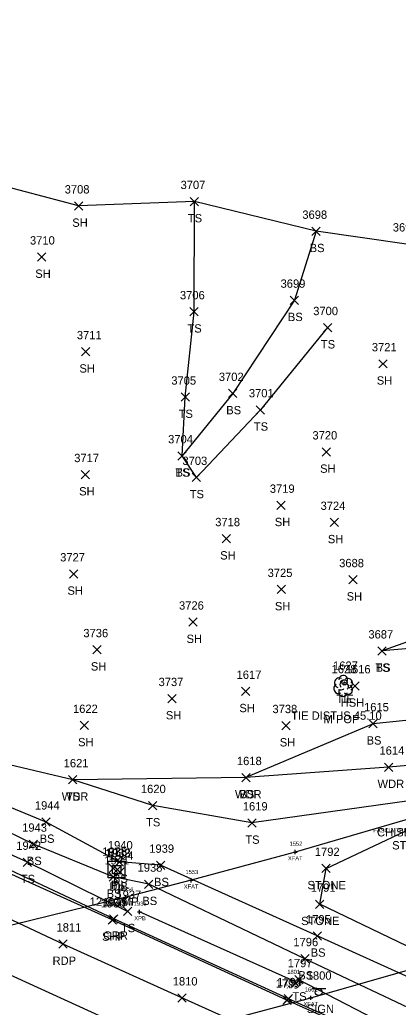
# Model space of a CAD drawing. Extents: x 1599569 to 1610055, y 642560 to 647860.
# Drawn here: x 1601651.7 to 1601742.5, y 647289.9 to 647527 of the extents above; entities that cross this region are included whole.
import ezdxf

# ---------------------------------------------------------------- set-up
doc = ezdxf.new("R2010")
doc.units = 0
for name, color, linetype in [('B_A', 7, 'Continuous'), ('B_C', 7, 'Continuous'), ('B_I', 7, 'Continuous'), ('B_TIC', 7, 'Continuous'), ('BF', 7, 'Continuous'), ('BSUBM', 7, 'Continuous'), ('C_A', 7, 'Continuous'), ('C_C', 7, 'Continuous'), ('C_I', 7, 'Continuous'), ('CBP', 7, 'Continuous'), ('D_A', 7, 'Continuous'), ('D_C', 7, 'Continuous'), ('D_I', 7, 'Continuous'), ('D_TIC', 7, 'Continuous'), ('DS', 7, 'Continuous'), ('L_A', 7, 'Continuous'), ('L_C', 7, 'Continuous'), ('L_I', 7, 'Continuous'), ('L_TIC', 7, 'Continuous'), ('LASF', 7, 'Continuous'), ('LAWA', 7, 'Continuous'), ('LELB', 7, 'Continuous'), ('LSOGP', 7, 'Continuous'), ('LTD', 7, 'Continuous'), ('P_A', 7, 'Continuous'), ('P_I', 7, 'Continuous'), ('P_TIC', 7, 'Continuous'), ('PET', 7, 'Continuous'), ('PRC', 7, 'Continuous'), ('PSP', 7, 'Continuous'), ('R_A', 7, 'Continuous'), ('R_I', 7, 'Continuous'), ('R_TIC', 7, 'Continuous'), ('RGR', 7, 'Continuous'), ('S_A', 7, 'Continuous'), ('S_I', 7, 'Continuous'), ('SSGN', 7, 'Continuous')]:
    doc.layers.add(name, color=color, linetype=linetype)

msp = doc.modelspace()

# ---------------------------------------------------------------- linework, layer by layer
at = {"layer": 'B_TIC'}
for p, q in [((1601717.79, 647327.14), (1601717.87, 647327.14)), ((1601692.8, 647320.35), (1601692.88, 647320.35)), ((1601677.18, 647316.27), (1601677.25, 647316.27)), ((1601680.44, 647312.75), (1601680.51, 647312.75)), ((1601717, 647296.36), (1601717.08, 647296.36)), ((1601721.51, 647292.14), (1601721.59, 647292.14))]:
    msp.add_line(p, q, dxfattribs=at)
for points in [[(1601717.29, 647327.14), (1601718.29, 647327.14)], [(1601717.79, 647326.64), (1601717.79, 647327.64)], [(1601692.3, 647320.35), (1601693.3, 647320.35)], [(1601692.8, 647319.85), (1601692.8, 647320.85)], [(1601677.17, 647315.77), (1601677.17, 647316.77)], [(1601676.67, 647316.27), (1601677.67, 647316.27)], [(1601679.94, 647312.75), (1601680.94, 647312.75)], [(1601680.44, 647312.25), (1601680.44, 647313.25)], [(1601716.5, 647296.36), (1601717.5, 647296.36)], [(1601717, 647295.86), (1601717, 647296.86)], [(1601721.01, 647292.14), (1601722.01, 647292.14)], [(1601721.51, 647291.64), (1601721.51, 647292.64)]]:
    msp.add_lwpolyline(points, dxfattribs=at)
at = {"layer": 'BF'}
for points in [[(1601746.01, 647335.35), (1601717.79, 647327.14), (1601692.8, 647320.35), (1601677.17, 647316.27), (1601645.45, 647308.52), (1601618.43, 647302.79), (1601602.8, 647299.49), (1601568.35, 647293.07), (1601543.36, 647288.97), (1601510.51, 647284.26), (1601475.95, 647280.39), (1601455.15, 647278.22), (1601422.22, 647275.79), (1601394.01, 647274.26), (1601380.77, 647273.7), (1601345.12, 647272.82), (1601321.94, 647272.73), (1601290.34, 647273.17)], [(1601649.72, 647274.11), (1601669.89, 647278.8), (1601679.25, 647281.04), (1601700.8, 647286.58), (1601721.51, 647292.14), (1601745.83, 647299.07), (1601773.93, 647307.75), (1601791.77, 647313.46), (1601791.43, 647314.29)]]:
    msp.add_lwpolyline(points, dxfattribs=at)
at = {"layer": 'BSUBM'}
msp.add_lwpolyline([(1601717, 647296.36), (1601680.44, 647312.75)], dxfattribs=at)
at = {"layer": 'CBP'}
for radius in [0.625, 0.0833]:
    msp.add_circle((1601729.61, 647367.91), radius, dxfattribs=at)
at = {"layer": 'D_TIC'}
for points in [[(1601673.18, 647322.24), (1601675.18, 647324.24)], [(1601675.18, 647322.24), (1601673.18, 647324.24)], [(1601674.08, 647321.89), (1601676.08, 647323.89)], [(1601676.08, 647321.89), (1601674.08, 647323.89)], [(1601674.72, 647321.31), (1601676.72, 647323.31)], [(1601676.72, 647321.31), (1601674.72, 647323.31)]]:
    msp.add_lwpolyline(points, dxfattribs=at)
at = {"layer": 'DS'}
for p, q in [((1601672.92, 647324.92), (1601676.92, 647324.92)), ((1601672.92, 647320.92), (1601672.92, 647324.92)), ((1601673.92, 647321.92), (1601673.92, 647323.92)), ((1601673.92, 647323.92), (1601675.92, 647323.92)), ((1601675.92, 647323.92), (1601675.92, 647321.92)), ((1601676.92, 647324.92), (1601676.92, 647320.92)), ((1601675.92, 647321.92), (1601673.92, 647321.92)), ((1601674.92, 647322.92), (1601674.92, 647322.92)), ((1601674.92, 647322.92), (1601674.92, 647322.92)), ((1601676.92, 647320.92), (1601672.92, 647320.92))]:
    msp.add_line(p, q, dxfattribs=at)
at = {"layer": 'L_TIC'}
for points in [[(1601664.81, 647481.31), (1601666.81, 647483.31)], [(1601666.81, 647481.31), (1601664.81, 647483.31)], [(1601692.62, 647482.38), (1601694.62, 647484.38)], [(1601694.62, 647482.38), (1601692.62, 647484.38)], [(1601721.81, 647475.23), (1601723.81, 647477.23)], [(1601723.81, 647475.23), (1601721.81, 647477.23)], [(1601655.92, 647469.05), (1601657.92, 647471.05)], [(1601657.92, 647469.05), (1601655.92, 647471.05)], [(1601716.59, 647458.67), (1601718.59, 647460.67)], [(1601718.59, 647458.67), (1601716.59, 647460.67)], [(1601692.52, 647455.9), (1601694.52, 647457.9)], [(1601694.52, 647455.9), (1601692.52, 647457.9)], [(1601724.54, 647452.09), (1601726.54, 647454.09)], [(1601726.54, 647452.09), (1601724.54, 647454.09)], [(1601666.52, 647446.3), (1601668.52, 647448.3)], [(1601668.52, 647446.3), (1601666.52, 647448.3)], [(1601737.87, 647443.4), (1601739.87, 647445.4)], [(1601739.87, 647443.4), (1601737.87, 647445.4)], [(1601701.8, 647436.28), (1601703.8, 647438.28)], [(1601703.8, 647436.28), (1601701.8, 647438.28)], [(1601690.4, 647435.4), (1601692.4, 647437.4)], [(1601692.4, 647435.4), (1601690.4, 647437.4)], [(1601708.45, 647432.35), (1601710.45, 647434.35)], [(1601710.45, 647432.35), (1601708.45, 647434.35)], [(1601724.28, 647422.23), (1601726.28, 647424.23)], [(1601726.28, 647422.23), (1601724.28, 647424.23)], [(1601689.63, 647421.3), (1601691.63, 647423.3)], [(1601691.63, 647421.3), (1601689.63, 647423.3)], [(1601689.63, 647421.3), (1601691.63, 647423.3)], [(1601691.63, 647421.3), (1601689.63, 647423.3)], [(1601666.45, 647416.79), (1601668.45, 647418.79)], [(1601668.45, 647416.79), (1601666.45, 647418.79)], [(1601693.07, 647416.11), (1601695.07, 647418.11)], [(1601695.07, 647416.11), (1601693.07, 647418.11)], [(1601713.4, 647409.42), (1601715.4, 647411.42)], [(1601715.4, 647409.42), (1601713.4, 647411.42)], [(1601726.14, 647405.31), (1601728.14, 647407.31)], [(1601728.14, 647405.31), (1601726.14, 647407.31)], [(1601700.3, 647401.4), (1601702.3, 647403.4)], [(1601702.3, 647401.4), (1601700.3, 647403.4)], [(1601663.64, 647392.94), (1601665.64, 647394.94)], [(1601665.64, 647392.94), (1601663.64, 647394.94)], [(1601730.64, 647391.55), (1601732.64, 647393.55)], [(1601732.64, 647391.55), (1601730.64, 647393.55)], [(1601713.43, 647389.2), (1601715.43, 647391.2)], [(1601715.43, 647389.2), (1601713.43, 647391.2)], [(1601692.23, 647381.36), (1601694.23, 647383.36)], [(1601694.23, 647381.36), (1601692.23, 647383.36)], [(1601669.26, 647374.73), (1601671.26, 647376.73)], [(1601671.26, 647374.73), (1601669.26, 647376.73)], [(1601737.65, 647374.43), (1601739.65, 647376.43)], [(1601739.65, 647374.43), (1601737.65, 647376.43)], [(1601737.65, 647374.43), (1601739.65, 647376.43)], [(1601739.65, 647374.43), (1601737.65, 647376.43)], [(1601704.9, 647364.73), (1601706.9, 647366.73)], [(1601706.9, 647364.73), (1601704.9, 647366.73)], [(1601731.16, 647366.05), (1601733.16, 647368.05)], [(1601733.16, 647366.05), (1601731.16, 647368.05)], [(1601687.26, 647363), (1601689.26, 647365)], [(1601689.26, 647363), (1601687.26, 647365)], [(1601666.2, 647356.55), (1601668.2, 647358.55)], [(1601668.2, 647356.55), (1601666.2, 647358.55)], [(1601714.59, 647356.5), (1601716.59, 647358.5)], [(1601716.59, 647356.5), (1601714.59, 647358.5)], [(1601735.48, 647356.95), (1601737.48, 647358.95)], [(1601737.48, 647356.95), (1601735.48, 647358.95)], [(1601739.19, 647346.52), (1601741.19, 647348.52)], [(1601741.19, 647346.52), (1601739.19, 647348.52)], [(1601663.4, 647343.49), (1601665.4, 647345.49)], [(1601665.4, 647343.49), (1601663.4, 647345.49)], [(1601663.4, 647343.49), (1601665.4, 647345.49)], [(1601665.4, 647343.49), (1601663.4, 647345.49)], [(1601704.98, 647344.02), (1601706.98, 647346.02)], [(1601706.98, 647344.02), (1601704.98, 647346.02)], [(1601704.98, 647344.02), (1601706.98, 647346.02)], [(1601706.98, 647344.02), (1601704.98, 647346.02)], [(1601682.59, 647337.3), (1601684.59, 647339.3)], [(1601684.59, 647337.3), (1601682.59, 647339.3)], [(1601657.01, 647333.35), (1601659.01, 647335.35)], [(1601659.01, 647333.35), (1601657.01, 647335.35)], [(1601706.41, 647333.12), (1601708.41, 647335.12)], [(1601708.41, 647333.12), (1601706.41, 647335.12)], [(1601653.95, 647328.02), (1601655.95, 647330.02)], [(1601655.95, 647328.02), (1601653.95, 647330.02)], [(1601652.54, 647323.67), (1601654.54, 647325.67)], [(1601654.54, 647323.67), (1601652.54, 647325.67)], [(1601674.62, 647323.78), (1601676.62, 647325.78)], [(1601676.62, 647323.78), (1601674.62, 647325.78)], [(1601684.47, 647322.96), (1601686.47, 647324.96)], [(1601686.47, 647322.96), (1601684.47, 647324.96)], [(1601724.19, 647322.2), (1601726.19, 647324.2)], [(1601726.19, 647322.2), (1601724.19, 647324.2)], [(1601673.11, 647320.15), (1601675.11, 647322.15)], [(1601675.11, 647320.15), (1601673.11, 647322.15)], [(1601681.66, 647318.41), (1601683.66, 647320.41)], [(1601683.66, 647318.41), (1601681.66, 647320.41)], [(1601722.67, 647313.6), (1601724.67, 647315.6)], [(1601724.67, 647313.6), (1601722.67, 647315.6)], [(1601676.57, 647311.89), (1601678.57, 647313.89)], [(1601678.57, 647311.89), (1601676.57, 647313.89)], [(1601722.07, 647306), (1601724.07, 647308)], [(1601724.07, 647306), (1601722.07, 647308)], [(1601719.1, 647300.53), (1601721.1, 647302.53)], [(1601721.1, 647300.53), (1601719.1, 647302.53)], [(1601717.68, 647295.47), (1601719.68, 647297.47)], [(1601719.68, 647295.47), (1601717.68, 647297.47)]]:
    msp.add_lwpolyline(points, dxfattribs=at)
at = {"layer": 'LASF'}
msp.add_lwpolyline([(1601783.85, 647311.18), (1601768.48, 647306.28), (1601750.82, 647301.6), (1601723.67, 647314.6), (1601725.19, 647323.2), (1601745.52, 647332.76)], dxfattribs=at)
at = {"layer": 'LAWA'}
msp.add_lwpolyline([(1601848.49, 647386.96), (1601821.55, 647376.37), (1601804, 647372.6), (1601777.94, 647362.34), (1601760.01, 647349.17), (1601740.19, 647347.52), (1601705.98, 647345.02), (1601664.4, 647344.49), (1601627.88, 647353.13)], dxfattribs=at)
at = {"layer": 'LELB'}
for points in [[(1602281.75, 647527.04), (1602249.8, 647516.84), (1602215.67, 647505.92), (1602184.38, 647497.32), (1602140.31, 647484.48), (1602111.03, 647472.46), (1602103.56, 647472.02), (1602066.93, 647456.96), (1602030.71, 647444.95), (1601997.32, 647432.85), (1601974.14, 647429.14), (1601941.15, 647416.78), (1601908.35, 647402.2), (1601898.71, 647398.5), (1601889.19, 647398.4), (1601875.8, 647390.82), (1601849.76, 647382.4), (1601821.01, 647371.25), (1601793.34, 647364.77), (1601777.94, 647362.34), (1601752.2, 647359.53), (1601736.48, 647357.95), (1601705.98, 647345.02)], [(1601725.54, 647453.09), (1601709.45, 647433.35), (1601694.07, 647417.11), (1601690.63, 647422.3), (1601691.4, 647436.4), (1601693.52, 647456.9), (1601693.62, 647483.38)], [(1601722.81, 647476.23), (1601717.59, 647459.67), (1601702.8, 647437.28), (1601690.63, 647422.3)], [(1601850.43, 647302.21), (1601817.07, 647284.74), (1601803.58, 647280.33), (1601784.13, 647281.69), (1601758.75, 647290.86), (1601723.07, 647307), (1601685.47, 647323.96), (1601675.62, 647324.78), (1601658.01, 647334.35), (1601634.9, 647343.88), (1601612.64, 647349.36), (1601572.76, 647365.6), (1601544.62, 647379.24), (1601520.15, 647401.41)], [(1601803.11, 647261.21), (1601778.68, 647271.51), (1601755.32, 647284.83), (1601720.1, 647301.53), (1601682.66, 647319.41), (1601674.11, 647321.15), (1601654.95, 647329.02), (1601631.94, 647340.27), (1601610.73, 647346.29), (1601571.98, 647363.61), (1601543.15, 647377.5), (1601514.76, 647392.23)], [(1601820.02, 647391.54), (1601807.95, 647385.31), (1601782.48, 647384.85), (1601775.31, 647378.56), (1601738.65, 647375.43)], [(1601820.02, 647391.54), (1601794.71, 647391.12), (1601771.75, 647387.2), (1601738.65, 647375.43)], [(1601677.57, 647312.89), (1601653.54, 647324.67), (1601629.05, 647335.74), (1601609.04, 647344.07), (1601570.72, 647360.58), (1601541.29, 647374.16), (1601512.39, 647387.81)], [(1601761.83, 647343.82), (1601745.16, 647339.43), (1601707.41, 647334.12), (1601683.59, 647338.3), (1601664.4, 647344.49)], [(1602123.64, 647113.01), (1602089.26, 647126.92), (1602047.74, 647146.19), (1602004.2, 647166.45), (1601956.69, 647187.25), (1601908.21, 647210.05), (1601851.73, 647234.01), (1601822.38, 647247.53), (1601777.77, 647267.73), (1601752.99, 647278.68), (1601718.68, 647296.47)]]:
    msp.add_lwpolyline(points, dxfattribs=at)
at = {"layer": 'LSOGP'}
msp.add_lwpolyline([(1601934.95, 647500.1), (1601911.8, 647497.32), (1601898.91, 647492.02), (1601865.26, 647483.32), (1601858.65, 647475.92), (1601828.41, 647468.62), (1601785.78, 647463.09), (1601744.52, 647473.18), (1601722.81, 647476.23), (1601693.62, 647483.38), (1601665.8, 647482.32), (1601640.24, 647489.09)], dxfattribs=at)
at = {"layer": 'LTD'}
msp.add_line((1601729.27, 647367.09), (1601729.27, 647367.09), dxfattribs=at)
msp.add_line((1601729.27, 647367.09), (1601729.27, 647367.09), dxfattribs=at)
msp.add_arc((1601729.32, 647368.52), 1.05, 335.5272, 180.9563, dxfattribs=at)
for centre, major_axis, ratio, start_param, end_param in [((1601728.48, 647367.76), (1.21, -0.51), 0.895232, 1.570796, 4.712389), ((1601730.31, 647367.67), (-1.14, -0.48), 0.949671, 1.570796, 4.712389), ((1601728.19, 647366.38), (0.58, -1.04), 0.959034, 3.141593, 6.283185), ((1601729.06, 647367.55), (-0.208, -0.792), 0.645439, 3.141593, 6.283185), ((1601729.77, 647366.92), (-0.5, 0.667), 0.989748, 3.141593, 6.283185), ((1601730.27, 647366.26), (-1.09, 0.79), 0.841452, 1.570796, 4.712389), ((1601729.27, 647365.59), (0.26, 1.06), 0.942809, 1.570796, 4.712389), ((1601728.81, 647366.34), (-0.625, -0.083), 0.423636, 0, 3.141593)]:
    msp.add_ellipse(centre, major_axis=major_axis, ratio=ratio, start_param=start_param, end_param=end_param, dxfattribs=at)
at = {"layer": 'P_TIC'}
for points in [[(1601672.9, 647309.83), (1601674.9, 647311.83)], [(1601674.9, 647309.83), (1601672.9, 647311.83)], [(1601661.07, 647304.04), (1601663.07, 647306.04)], [(1601663.07, 647304.04), (1601661.07, 647306.04)], [(1601689.61, 647291.09), (1601691.61, 647293.09)], [(1601691.61, 647291.09), (1601689.61, 647293.09)], [(1601714.81, 647290.56), (1601716.81, 647292.56)], [(1601716.81, 647290.56), (1601714.81, 647292.56)]]:
    msp.add_lwpolyline(points, dxfattribs=at)
at = {"layer": 'PET'}
msp.add_lwpolyline([(1602047.79, 647130.94), (1602008.9, 647148.2), (1601944.5, 647177.36), (1601896.5, 647199.08), (1601839.98, 647224.8), (1601799.6, 647242.94), (1601761.01, 647260.23), (1601722.86, 647277.56), (1601690.61, 647292.09), (1601662.07, 647305.04), (1601633.77, 647318.29), (1601601.82, 647332.75), (1601566.11, 647348.71), (1601533.57, 647363.83), (1601469.6, 647392.2)], dxfattribs=at)
at = {"layer": 'PRC'}
msp.add_lwpolyline([(1602004.91, 647136.4), (1601979.09, 647147.72), (1601938.18, 647166.06), (1601894.66, 647185.48), (1601851.67, 647205.52), (1601807.6, 647224.86), (1601766.29, 647241.91), (1601725.38, 647262.23), (1601683.79, 647281.85), (1601638.16, 647302.69), (1601616.13, 647312.82), (1601597.54, 647321.11), (1601562.74, 647336.75), (1601520.64, 647355.15), (1601479.31, 647373.89)], dxfattribs=at)
at = {"layer": 'PSP'}
msp.add_lwpolyline([(1602119.04, 647109.91), (1602086.42, 647124.41), (1602045.38, 647142.93), (1602000.82, 647163.15), (1601951.88, 647184.91), (1601900.46, 647208.01), (1601848.64, 647231.74), (1601816.21, 647246.31), (1601775.91, 647264.22), (1601751.81, 647275.4), (1601715.81, 647291.56), (1601673.9, 647310.83), (1601638.2, 647326.96), (1601607.44, 647341.11), (1601569.57, 647358.04), (1601539.77, 647371.54), (1601489.48, 647394.4)], dxfattribs=at)
at = {"layer": 'R_TIC'}
for points in [[(1601673.23, 647310.09), (1601675.23, 647312.09)], [(1601675.23, 647310.09), (1601673.23, 647312.09)], [(1601715.14, 647290.92), (1601717.14, 647292.92)], [(1601717.14, 647290.92), (1601715.14, 647292.92)]]:
    msp.add_lwpolyline(points, dxfattribs=at)
at = {"layer": 'RGR'}
msp.add_lwpolyline([(1602119.22, 647110.24), (1602086.6, 647124.69), (1602045.91, 647143.17), (1602000.94, 647163.41), (1601952.66, 647185.37), (1601901.1, 647208.39), (1601848.7, 647232.28), (1601817.54, 647246.54), (1601776.21, 647264.77), (1601751.92, 647275.79), (1601716.14, 647291.92), (1601674.23, 647311.09), (1601638.71, 647327.76)], dxfattribs=at)
at = {"layer": 'SSGN'}
for p, q in [((1601721.79, 647294.34), (1601725.12, 647294.34)), ((1601723.44, 647293.5), (1601723.44, 647293.5))]:
    msp.add_line(p, q, dxfattribs=at)
msp.add_circle((1601723.44, 647293.5), 0.833, dxfattribs=at)

# ---------------------------------------------------------------- texts
at = {"layer": 'B_A'}
for s, p in [('XFAT', (1601716.04, 647325.14)), ('XFAT', (1601691.05, 647318.35)), ('XFAT', (1601675.43, 647314.27)), ('XPB', (1601679.17, 647310.75)), ('XPB', (1601715.73, 647294.36)), ('XFAT', (1601719.77, 647290.14))]:
    msp.add_text(s, height=1, dxfattribs=at).set_placement(p)
at = {"layer": 'B_C'}
msp.add_text('FASCIA THICKNESS 1.8 FT', height=1, dxfattribs=at).set_placement((1601736.54, 647331.85))
at = {"layer": 'B_I'}
for s, p in [('1552', (1601716.44, 647328.64)), ('1553', (1601691.45, 647321.85)), ('1554', (1601675.83, 647317.77)), ('1936', (1601679.06, 647314.25)), ('1801', (1601715.89, 647297.86)), ('1602', (1601720.1, 647293.64))]:
    msp.add_text(s, height=1, dxfattribs=at).set_placement(p)
at = {"layer": 'C_A'}
msp.add_text('TIE', height=2, dxfattribs=at).set_placement((1601727.68, 647362.91))
at = {"layer": 'C_C'}
for s, p in [('TIE DIST IS 45.10', (1601716.84, 647358.91)), ('CHISELED SQUARE ON BRIDGE', (1601737.43, 647330.89))]:
    msp.add_text(s, height=2, dxfattribs=at).set_placement(p)
at = {"layer": 'C_I'}
msp.add_text('1627', height=2, dxfattribs=at).set_placement((1601726.87, 647370.91))
at = {"layer": 'D_A'}
for s, p in [('DIB', (1601673.18, 647317.89)), ('P', (1601673.56, 647318.24)), ('DI', (1601673.98, 647317.92)), ('P', (1601675.1, 647317.31))]:
    msp.add_text(s, height=2, dxfattribs=at).set_placement(p)
at = {"layer": 'D_C'}
msp.add_text('12 CGMP', height=2, dxfattribs=at).set_placement((1601668.47, 647314.24))
at = {"layer": 'D_I'}
for s, p in [('1935', (1601671.49, 647326.24)), ('1932', (1601672.23, 647325.92)), ('1933', (1601672.39, 647325.89)), ('1934', (1601673.03, 647325.31))]:
    msp.add_text(s, height=2, dxfattribs=at).set_placement(p)
at = {"layer": 'L_A'}
for s, p in [('TS', (1601692.03, 647478.38)), ('SH', (1601664.29, 647477.31)), ('BS', (1601721.25, 647471.23)), ('SH', (1601655.41, 647465.05)), ('BS', (1601716.03, 647454.67)), ('TS', (1601691.93, 647451.9)), ('TS', (1601723.95, 647448.09)), ('SH', (1601666.01, 647442.3)), ('SH', (1601737.36, 647439.4)), ('TS', (1601689.81, 647431.4)), ('BS', (1601701.24, 647432.28)), ('TS', (1601707.86, 647428.35)), ('TS', (1601689.04, 647417.3)), ('BS', (1601689.07, 647417.3)), ('SH', (1601723.76, 647418.23)), ('SH', (1601665.94, 647412.79)), ('TS', (1601692.48, 647412.11)), ('SH', (1601712.89, 647405.42)), ('SH', (1601725.63, 647401.31)), ('SH', (1601699.78, 647397.4)), ('SH', (1601663.13, 647388.94)), ('SH', (1601730.13, 647387.55)), ('SH', (1601712.92, 647385.2)), ('SH', (1601691.72, 647377.36)), ('SH', (1601668.75, 647370.73)), ('TS', (1601737.06, 647370.43)), ('BS', (1601737.1, 647370.43)), ('H', (1601728.7, 647362.09)), ('SH', (1601730.64, 647362.05)), ('SH', (1601704.39, 647360.73)), ('SH', (1601686.75, 647359)), ('SH', (1601665.69, 647352.55)), ('BS', (1601734.92, 647352.95)), ('SH', (1601714.08, 647352.5)), ('WDR', (1601737.55, 647342.52)), ('WDR', (1601661.76, 647339.49)), ('TS', (1601662.81, 647339.49)), ('WDR', (1601703.34, 647340.02)), ('BS', (1601704.42, 647340.02)), ('TS', (1601682, 647333.3)), ('BS', (1601656.45, 647329.35)), ('TS', (1601705.81, 647329.12)), ('STONE', (1601741.06, 647327.76)), ('BS', (1601653.39, 647324.02)), ('TS', (1601651.95, 647319.67)), ('BS', (1601674.06, 647319.78)), ('BS', (1601683.91, 647318.96)), ('STONE', (1601720.74, 647318.2)), ('BS', (1601672.55, 647316.15)), ('BS', (1601681.1, 647314.41)), ('TS', (1601675.98, 647307.89)), ('STONE', (1601719.21, 647309.6)), ('BS', (1601721.51, 647302)), ('BS', (1601718.54, 647296.53)), ('TS', (1601717.09, 647291.47))]:
    msp.add_text(s, height=2, dxfattribs=at).set_placement(p)
at = {"layer": 'L_C'}
msp.add_text('M POP', height=2, dxfattribs=at).set_placement((1601724.59, 647358.09))
at = {"layer": 'L_I'}
for s, p in [('3707', (1601690.28, 647486.38)), ('3708', (1601662.47, 647485.31)), ('3698', (1601719.5, 647479.23)), ('3697', (1601741.21, 647476.18)), ('3710', (1601654.14, 647473.05)), ('3699', (1601714.28, 647462.67)), ('3706', (1601690.13, 647459.9)), ('3700', (1601722.11, 647456.09)), ('3711', (1601665.39, 647450.3)), ('3721', (1601736.18, 647447.4)), ('3705', (1601688.06, 647439.4)), ('3702', (1601699.46, 647440.28)), ('3701', (1601706.67, 647436.35)), ('3720', (1601721.93, 647426.23)), ('3704', (1601687.29, 647425.3)), ('3704', (1601687.29, 647425.3)), ('3717', (1601664.76, 647420.79)), ('3703', (1601690.73, 647420.11)), ('3719', (1601711.7, 647413.42)), ('3724', (1601723.88, 647409.31)), ('3718', (1601698.6, 647405.4)), ('3727', (1601661.38, 647396.94)), ('3688', (1601728.34, 647395.55)), ('3725', (1601711.17, 647393.2)), ('3726', (1601689.91, 647385.36)), ('3736', (1601666.95, 647378.73)), ('3687', (1601735.35, 647378.43)), ('3687', (1601735.35, 647378.43)), ('1628', (1601726.53, 647370.09)), ('1616', (1601729.93, 647370.05)), ('3737', (1601685, 647367)), ('1617', (1601703.73, 647368.73)), ('1622', (1601664.46, 647360.55)), ('3738', (1601712.33, 647360.5)), ('1615', (1601734.31, 647360.95)), ('1614', (1601738.02, 647350.52)), ('1618', (1601703.81, 647348.02)), ('1618', (1601703.81, 647348.02)), ('1621', (1601662.23, 647347.49)), ('1621', (1601662.23, 647347.49)), ('1620', (1601680.77, 647341.3)), ('1944', (1601655.32, 647337.35)), ('1619', (1601705.22, 647337.12)), ('1943', (1601652.26, 647332.02)), ('1942', (1601650.85, 647327.67)), ('1940', (1601672.84, 647327.78)), ('1939', (1601682.77, 647326.96)), ('1941', (1601671.98, 647324.15)), ('1792', (1601722.5, 647326.2)), ('1938', (1601679.97, 647322.41)), ('1791', (1601721.54, 647317.6)), ('1937', (1601674.88, 647315.89)), ('1795', (1601720.38, 647310)), ('1796', (1601717.35, 647304.53)), ('1797', (1601715.99, 647299.47))]:
    msp.add_text(s, height=2, dxfattribs=at).set_placement(p)
at = {"layer": 'P_A'}
for s, p in [('SHP', (1601671.44, 647305.83)), ('RDP', (1601659.56, 647300.04))]:
    msp.add_text(s, height=2, dxfattribs=at).set_placement(p)
at = {"layer": 'P_I'}
for s, p in [('1950', (1601671.12, 647313.83)), ('1811', (1601660.51, 647308.04)), ('1810', (1601688.4, 647295.09)), ('1799', (1601713.11, 647294.56))]:
    msp.add_text(s, height=2, dxfattribs=at).set_placement(p)
at = {"layer": 'R_A'}
msp.add_text('GRR', height=2, dxfattribs=at).set_placement((1601671.71, 647306.09))
at = {"layer": 'R_I'}
for s, p in [('1949', (1601671.53, 647314.09)), ('1798', (1601713.45, 647294.92))]:
    msp.add_text(s, height=2, dxfattribs=at).set_placement(p)
at = {"layer": 'S_A'}
msp.add_text('SIGN', height=2, dxfattribs=at).set_placement((1601720.57, 647288.48))
at = {"layer": 'S_I'}
msp.add_text('1800', height=2, dxfattribs=at).set_placement((1601720.56, 647296.48))

doc.saveas('drawing.dxf')
